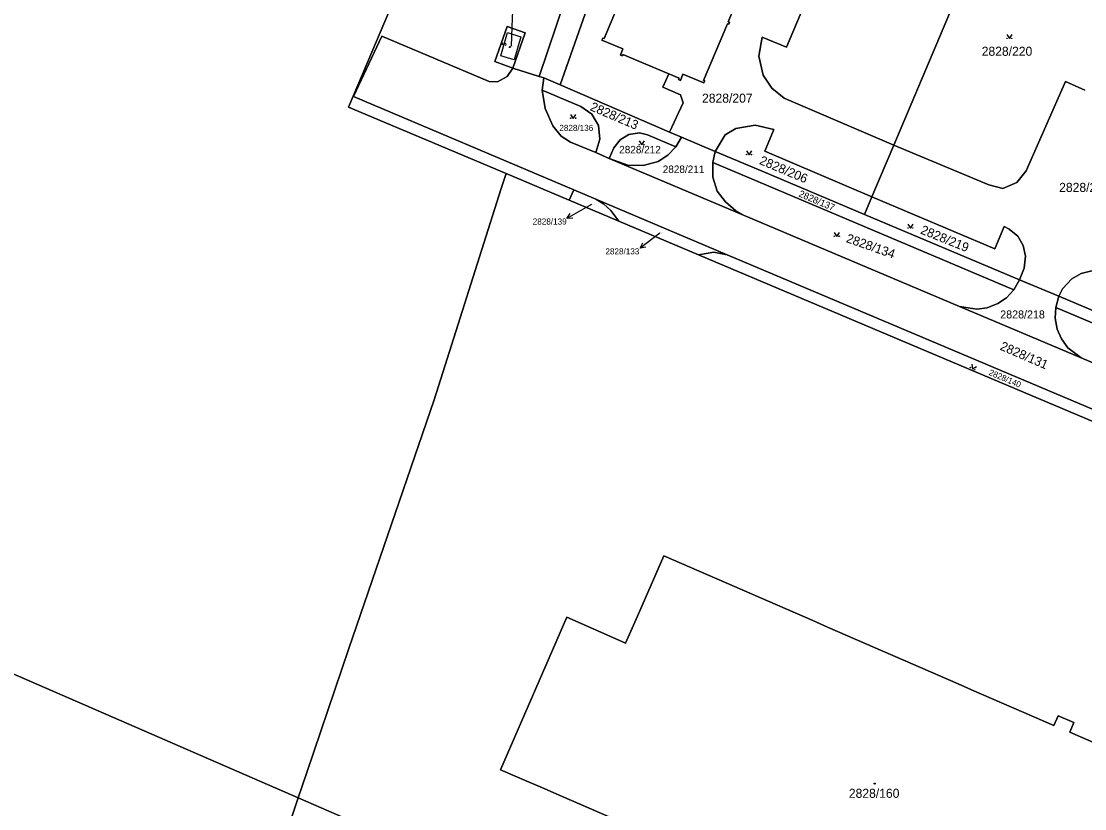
# Model space of a CAD drawing. Extents: x -596024 to -594475, y -1163820 to -1161957.
# Drawn here: x -595048.9 to -594849.5, y -1162407.1 to -1162259.6 of the extents above; entities that cross this region are included whole.
import ezdxf

# ---------------------------------------------------------------- set-up
doc = ezdxf.new("R2010")
doc.units = 0
for name, color, linetype in [('Level 1', 7, 'Continuous'), ('Level 13', 7, 'Continuous'), ('Level 3', 7, 'Continuous'), ('Level 4', 7, 'Continuous'), ('Level 5', 7, 'Continuous'), ('Level 57', 7, 'Continuous'), ('Level 60', 7, 'Continuous')]:
    doc.layers.add(name, color=color, linetype=linetype)

msp = doc.modelspace()

# ---------------------------------------------------------------- linework, layer by layer
at = {"layer": 'Level 1'}
for points in [[(-594928.84, -1162202.02), (-594951.82, -1162269.92)], [(-594928.26, -1162215.77), (-594947.86, -1162271.53)], [(-594927.51, -1162269.47), (-594936.12, -1162265.83), (-594936.21, -1162266.07), (-594936.58, -1162265.93), (-594936.09, -1162264.77), (-594940.03, -1162263.13), (-594939.88, -1162262.76), (-594939.63, -1162262.86), (-594935.17, -1162252.23), (-594935.41, -1162252.14), (-594935.26, -1162251.77), (-594934.96, -1162251.89), (-594927.57, -1162234.26), (-594922.94, -1162223.2), (-594904.33, -1162230.99)], [(-594885.3, -1162282.79), (-594905.87, -1162274.01), (-594908.17, -1162272.14), (-594909.83, -1162269.68), (-594910.63, -1162266.13), (-594909.99, -1162262.55), (-594905.4, -1162264.47), (-594891.95, -1162232.5), (-594903.1, -1162228.05), (-594904.33, -1162230.99)], [(-594904.33, -1162230.99), (-594908.95, -1162242.03), (-594916.35, -1162259.7), (-594916.11, -1162259.8), (-594916.27, -1162260.17), (-594916.51, -1162260.06), (-594921.01, -1162270.67), (-594920.77, -1162270.77), (-594920.93, -1162271.14), (-594924.86, -1162269.5), (-594925.32, -1162270.67), (-594925.69, -1162270.51), (-594925.58, -1162270.28), (-594927.51, -1162269.47)], [(-594885.3, -1162282.79), (-594868.17, -1162242.29)], [(-594958, -1162288.15), (-594987.53, -1162275.68), (-594977.25, -1162251.35)], [(-594956.74, -1162268.37), (-594960.13, -1162267.17), (-594957.8, -1162260.57), (-594954.41, -1162261.77), (-594956.74, -1162268.37)], [(-594945.31, -1162291.19), (-594986.6, -1162273.69), (-594981.31, -1162262.37), (-594961.15, -1162270.89), (-594959.59, -1162270.95), (-594957.79, -1162269.98), (-594956.74, -1162268.37)], [(-594956.74, -1162268.37), (-594951.82, -1162269.92)], [(-594927.34, -1162280.38), (-594924.79, -1162274.87), (-594925.29, -1162273.39), (-594928.64, -1162271.93), (-594927.51, -1162269.47)], [(-594951.82, -1162269.92), (-594950.9, -1162270.21)], [(-594950.9, -1162270.21), (-594951.24, -1162272.52)], [(-594950.9, -1162270.21), (-594947.86, -1162271.53)], [(-594947.86, -1162271.53), (-594930.7, -1162278.96), (-594927.34, -1162280.38)], [(-594885.3, -1162282.79), (-594867.51, -1162290.26), (-594864.86, -1162290.92), (-594862.22, -1162289.83), (-594860.52, -1162287.62), (-594853.15, -1162270.88), (-594849.48, -1162272.49)], [(-594941.2, -1162284.22), (-594940.45, -1162281.66), (-594940.69, -1162279.15), (-594941.94, -1162277), (-594943.99, -1162275.58), (-594951.24, -1162272.52)], [(-594951.24, -1162272.52), (-594950.7, -1162275.97), (-594949.23, -1162279.19), (-594947.66, -1162281.16), (-594945.95, -1162282.24), (-594941.2, -1162284.22)], [(-594918.79, -1162283.99), (-594916.92, -1162280.89), (-594914.9, -1162279.67), (-594911.32, -1162279.06), (-594907.78, -1162279.86), (-594909.47, -1162283.93), (-594889.41, -1162292.51)], [(-594938.65, -1162285.3), (-594937.79, -1162283.3), (-594936.6, -1162281.81), (-594934.97, -1162280.79), (-594932.97, -1162280.53), (-594931.48, -1162280.88), (-594926.2, -1162283.11)], [(-594927.34, -1162280.38), (-594925.13, -1162281.31)], [(-594925.13, -1162281.31), (-594926.2, -1162283.11)], [(-594925.13, -1162281.31), (-594918.79, -1162283.99)], [(-594926.2, -1162283.11), (-594927.71, -1162284.68), (-594929.52, -1162285.89), (-594932.3, -1162286.63), (-594935.18, -1162286.58), (-594938.65, -1162285.3)], [(-594889.41, -1162292.51), (-594885.3, -1162282.79)], [(-594941.2, -1162284.22), (-594938.65, -1162285.3)], [(-594938.65, -1162285.3), (-594913.52, -1162295.94)], [(-594918.79, -1162283.99), (-594919.25, -1162286.05)], [(-594918.79, -1162283.99), (-594909.99, -1162287.71), (-594890.79, -1162295.8)], [(-594919.25, -1162286.05), (-594919.23, -1162288.8), (-594918.44, -1162291.45), (-594916.85, -1162293.45), (-594914.93, -1162295.14), (-594913.52, -1162295.94)], [(-594862.82, -1162309.89), (-594910.79, -1162289.62), (-594919.25, -1162286.05)], [(-594996.96, -1162405.12), (-594995.35, -1162400.36), (-594987.48, -1162377.12), (-594979.52, -1162353.85), (-594971.51, -1162330.56), (-594958.93, -1162290.91), (-594958, -1162288.15)], [(-594958, -1162288.15), (-594946.17, -1162293.14)], [(-594946.17, -1162293.14), (-594945.31, -1162291.19)], [(-594941.15, -1162292.94), (-594945.31, -1162291.19)], [(-594946.17, -1162293.14), (-594936.85, -1162297.08)], [(-594936.85, -1162297.08), (-594938.34, -1162295.08), (-594939.76, -1162293.81), (-594941.15, -1162292.94)], [(-594916.56, -1162303.36), (-594941.15, -1162292.94)], [(-594890.79, -1162295.8), (-594889.41, -1162292.51)], [(-594861.72, -1162308.04), (-594860.9, -1162305.87), (-594860.59, -1162303.6), (-594861.06, -1162301.6), (-594862.08, -1162299.89), (-594863.71, -1162298.53), (-594864.63, -1162298.07), (-594866.37, -1162302.22), (-594889.41, -1162292.51)], [(-594815.54, -1162294.21), (-594814.18, -1162295.74), (-594814.16, -1162297.59), (-594818.13, -1162306.56), (-594819.84, -1162308.09), (-594821.5, -1162308.69), (-594823.27, -1162309.05), (-594824.81, -1162308.95), (-594816.8, -1162312.43), (-594821.23, -1162322.49), (-594846.15, -1162311.6), (-594844.17, -1162307.04), (-594846.11, -1162306.5), (-594848.19, -1162306.39), (-594850.17, -1162306.87), (-594851.94, -1162307.88), (-594853.68, -1162309.72), (-594854.4, -1162311.13)], [(-594936.85, -1162297.08), (-594921.93, -1162303.38)], [(-594913.52, -1162295.94), (-594872.98, -1162313.07)], [(-594861.72, -1162308.04), (-594890.79, -1162295.8)], [(-594916.56, -1162303.36), (-594919.04, -1162302.88), (-594921.93, -1162303.38)], [(-594921.93, -1162303.38), (-594761.72, -1162371.02)], [(-594756.95, -1162373.15), (-594758.83, -1162370.77), (-594761.28, -1162369.01), (-594817.02, -1162345.4), (-594916.56, -1162303.36)], [(-594996.96, -1162405.12), (-595059.52, -1162377.94), (-595070.96, -1162372.97), (-595103.12, -1162359), (-595144.9, -1162340.85), (-595179.27, -1162325.92), (-595209.84, -1162312.64), (-595223.01, -1162306.92)], [(-594862.82, -1162309.89), (-594861.72, -1162308.04)], [(-594854.4, -1162311.13), (-594861.72, -1162308.04)], [(-594872.98, -1162313.07), (-594869.73, -1162313.57), (-594867.79, -1162313.27), (-594865.82, -1162312.48), (-594864.18, -1162311.39), (-594862.82, -1162309.89)], [(-594854.95, -1162313.21), (-594854.4, -1162311.13)], [(-594821.58, -1162324.95), (-594854.4, -1162311.13)], [(-594872.98, -1162313.07), (-594850.21, -1162322.69)], [(-594850.21, -1162322.69), (-594852.66, -1162320.76), (-594853.89, -1162319.13), (-594854.7, -1162317.26), (-594855.06, -1162315.24), (-594854.95, -1162313.21)], [(-594854.95, -1162313.21), (-594810.84, -1162331.85)], [(-594850.21, -1162322.69), (-594817.85, -1162336.36)], [(-594831.59, -1162455.14), (-594949.03, -1162404.17), (-594950.3, -1162403.62), (-594955.89, -1162401.2), (-594959.04, -1162399.83), (-594946.62, -1162371.28), (-594937.98, -1162375.08), (-594935.59, -1162376.13), (-594933.36, -1162371.05), (-594928.42, -1162359.78), (-594900.51, -1162371.9), (-594897.76, -1162373.1), (-594873.26, -1162383.74), (-594870.72, -1162384.85), (-594855.33, -1162391.53), (-594854.47, -1162389.72), (-594851.56, -1162390.99), (-594852.3, -1162392.77), (-594823.26, -1162405.49), (-594823.93, -1162407.04), (-594827.55, -1162415.46)], [(-594996.96, -1162405.12), (-595003.2, -1162423.54), (-595011.25, -1162446.58), (-595019.37, -1162469.64), (-595021.91, -1162477.59), (-595014.66, -1162477.2), (-595009.74, -1162476.96), (-595003.68, -1162483.88), (-594998.47, -1162495.55), (-594992.61, -1162518.86)], [(-594996.96, -1162405.12), (-594952.46, -1162424.45)]]:
    msp.add_lwpolyline(points, dxfattribs=at)
at = {"layer": 'Level 13'}
for centre, start, end in [((-594958.56, -1162263.85), 110.9761, 343.0741), ((-594958.2, -1162263.95), 290.7616, 163.3516)]:
    msp.add_arc(centre, 0.184, start, end, dxfattribs=at)
at = {"layer": 'Level 3'}
msp.add_lwpolyline([(-594959.02, -1162266.08), (-594957.74, -1162261.73), (-594955.27, -1162262.51), (-594956.52, -1162266.81), (-594959.02, -1162266.08)], dxfattribs=at)
at = {"layer": 'Level 5'}
for points in [[(-594864.14, -1162262.1), (-594863.64, -1162262.85), (-594863.14, -1162262.1)], [(-594945.93, -1162277.06), (-594945.43, -1162277.81), (-594944.93, -1162277.06)], [(-594933.08, -1162282.02), (-594932.58, -1162282.77), (-594932.08, -1162282.02)], [(-594912.95, -1162283.88), (-594912.45, -1162284.63), (-594911.95, -1162283.88)], [(-594896.51, -1162299.18), (-594896.01, -1162299.93), (-594895.51, -1162299.18)], [(-594882.7, -1162297.64), (-594882.2, -1162298.39), (-594881.7, -1162297.64)], [(-594870.68, -1162323.83), (-594870.56, -1162324.72), (-594869.78, -1162324.26)]]:
    msp.add_lwpolyline(points, dxfattribs=at)
for centre, radius in [((-594864.09, -1162262.8), 0.05), ((-594863.19, -1162262.8), 0.05), ((-594957.31, -1162264.44), 0.09), ((-594957.31, -1162264.44), 0.0521), ((-594945.88, -1162277.76), 0.05), ((-594944.98, -1162277.76), 0.05), ((-594933.03, -1162282.72), 0.05), ((-594932.13, -1162282.72), 0.05), ((-594912.9, -1162284.58), 0.05), ((-594912, -1162284.58), 0.05), ((-594882.65, -1162298.34), 0.05), ((-594881.75, -1162298.34), 0.05), ((-594896.46, -1162299.88), 0.05), ((-594895.56, -1162299.88), 0.05), ((-594870.94, -1162324.48), 0.05), ((-594870.13, -1162324.87), 0.05), ((-594888.9, -1162402.42), 0.09), ((-594888.9, -1162402.42), 0.0521)]:
    msp.add_circle(centre, radius, dxfattribs=at)
at = {"layer": 'Level 57'}
for p, q in [((-594956.85, -1162260.62), (-594956.73, -1162257.62)), ((-594956.99, -1162264.29), (-594956.85, -1162260.62)), ((-594944, -1162295.07), (-594946.61, -1162296.55)), ((-594941.99, -1162293.92), (-594944, -1162295.07)), ((-594929.16, -1162299.33), (-594930.49, -1162300.33)), ((-594930.49, -1162300.33), (-594932.88, -1162302.14))]:
    msp.add_line(p, q, dxfattribs=at)
for points in [[(-594945.49, -1162296.49), (-594946.61, -1162296.55), (-594945.99, -1162295.62)], [(-594931.78, -1162301.94), (-594932.88, -1162302.14), (-594932.38, -1162301.14)]]:
    msp.add_lwpolyline(points, dxfattribs=at)
at = {"layer": 'Level 60'}
for points in [[(-594951.82, -1162269.92), (-594928.84, -1162202.02), (-594906.04, -1162139.82), (-594901.81, -1162141.59), (-594914.71, -1162178.11), (-594916.76, -1162183.81), (-594928.26, -1162215.77), (-594947.86, -1162271.53), (-594950.9, -1162270.21)], [(-594995.35, -1162400.36), (-594996.96, -1162405.12), (-595059.52, -1162377.94), (-595070.96, -1162372.97), (-595103.12, -1162359), (-595144.9, -1162340.85), (-595179.27, -1162325.92), (-595209.84, -1162312.64), (-595223.01, -1162306.92), (-595202.13, -1162290.51), (-595153.63, -1162252.41), (-595099, -1162209.49), (-595063.61, -1162181.68), (-595043.64, -1162188.74), (-595010.66, -1162200.4), (-595002.31, -1162203.35), (-595014.61, -1162238.14), (-594977.25, -1162251.35), (-594987.53, -1162275.68), (-594958, -1162288.15), (-594958.93, -1162290.91), (-594971.51, -1162330.56), (-594979.52, -1162353.85), (-594987.48, -1162377.12)], [(-594960.13, -1162267.17), (-594957.8, -1162260.57), (-594954.41, -1162261.77), (-594956.74, -1162268.37)], [(-594937.79, -1162283.3), (-594938.65, -1162285.3), (-594941.2, -1162284.22), (-594940.45, -1162281.66), (-594940.69, -1162279.15), (-594941.94, -1162277), (-594943.99, -1162275.58), (-594951.24, -1162272.52), (-594950.9, -1162270.21), (-594947.86, -1162271.53), (-594930.7, -1162278.96), (-594927.34, -1162280.38), (-594925.13, -1162281.31), (-594926.2, -1162283.11), (-594931.48, -1162280.88), (-594932.97, -1162280.53), (-594934.97, -1162280.79), (-594936.6, -1162281.81)], [(-594950.7, -1162275.97), (-594951.24, -1162272.52), (-594943.99, -1162275.58), (-594941.94, -1162277), (-594940.69, -1162279.15), (-594940.45, -1162281.66), (-594941.2, -1162284.22), (-594945.95, -1162282.24), (-594947.66, -1162281.16), (-594949.23, -1162279.19)], [(-594909.99, -1162287.71), (-594918.79, -1162283.99), (-594916.92, -1162280.89), (-594914.9, -1162279.67), (-594911.32, -1162279.06), (-594907.78, -1162279.86), (-594909.47, -1162283.93), (-594889.41, -1162292.51), (-594890.79, -1162295.8)], [(-594926.2, -1162283.11), (-594927.71, -1162284.68), (-594929.52, -1162285.89), (-594932.3, -1162286.63), (-594935.18, -1162286.58), (-594938.65, -1162285.3), (-594937.79, -1162283.3), (-594936.6, -1162281.81), (-594934.97, -1162280.79), (-594932.97, -1162280.53), (-594931.48, -1162280.88)], [(-594938.65, -1162285.3), (-594935.18, -1162286.58), (-594932.3, -1162286.63), (-594929.52, -1162285.89), (-594927.71, -1162284.68), (-594926.2, -1162283.11), (-594925.13, -1162281.31), (-594918.79, -1162283.99), (-594919.25, -1162286.05), (-594919.23, -1162288.8), (-594918.44, -1162291.45), (-594916.85, -1162293.45), (-594914.93, -1162295.14), (-594913.52, -1162295.94)], [(-594919.25, -1162286.05), (-594918.79, -1162283.99), (-594909.99, -1162287.71), (-594890.79, -1162295.8), (-594861.72, -1162308.04), (-594862.82, -1162309.89), (-594910.79, -1162289.62)], [(-594913.52, -1162295.94), (-594914.93, -1162295.14), (-594916.85, -1162293.45), (-594918.44, -1162291.45), (-594919.23, -1162288.8), (-594919.25, -1162286.05), (-594910.79, -1162289.62), (-594862.82, -1162309.89), (-594864.18, -1162311.39), (-594865.82, -1162312.48), (-594867.79, -1162313.27), (-594869.73, -1162313.57), (-594872.98, -1162313.07)], [(-594996.96, -1162405.12), (-594995.35, -1162400.36), (-594987.48, -1162377.12), (-594979.52, -1162353.85), (-594971.51, -1162330.56), (-594958.93, -1162290.91), (-594958, -1162288.15), (-594946.17, -1162293.14), (-594936.85, -1162297.08), (-594921.93, -1162303.38), (-594761.72, -1162371.02), (-594811.37, -1162485.74), (-594952.46, -1162424.45)], [(-594938.34, -1162295.08), (-594936.85, -1162297.08), (-594946.17, -1162293.14), (-594945.31, -1162291.19), (-594941.15, -1162292.94), (-594939.76, -1162293.81)], [(-594916.56, -1162303.36), (-594919.04, -1162302.88), (-594921.93, -1162303.38), (-594936.85, -1162297.08), (-594938.34, -1162295.08), (-594939.76, -1162293.81), (-594941.15, -1162292.94)], [(-594890.79, -1162295.8), (-594889.41, -1162292.51), (-594866.37, -1162302.22), (-594864.63, -1162298.07), (-594863.71, -1162298.53), (-594862.08, -1162299.89), (-594861.06, -1162301.6), (-594860.59, -1162303.6), (-594860.9, -1162305.87), (-594861.72, -1162308.04)], [(-594758.83, -1162370.77), (-594756.95, -1162373.15), (-594761.72, -1162371.02), (-594921.93, -1162303.38), (-594919.04, -1162302.88), (-594916.56, -1162303.36), (-594817.02, -1162345.4), (-594761.28, -1162369.01)], [(-594850.21, -1162322.69), (-594872.98, -1162313.07), (-594869.73, -1162313.57), (-594867.79, -1162313.27), (-594865.82, -1162312.48), (-594864.18, -1162311.39), (-594862.82, -1162309.89), (-594861.72, -1162308.04), (-594854.4, -1162311.13), (-594854.95, -1162313.21), (-594855.06, -1162315.24), (-594854.7, -1162317.26), (-594853.89, -1162319.13), (-594852.66, -1162320.76)], [(-594810.84, -1162331.85), (-594854.95, -1162313.21), (-594854.4, -1162311.13), (-594821.58, -1162324.95), (-594810.1, -1162329.79)], [(-594854.95, -1162313.21), (-594810.84, -1162331.85), (-594811.54, -1162333.54), (-594812.31, -1162334.87), (-594813.9, -1162336.16), (-594815.86, -1162336.68), (-594817.85, -1162336.36), (-594850.21, -1162322.69), (-594852.66, -1162320.76), (-594853.89, -1162319.13), (-594854.7, -1162317.26), (-594855.06, -1162315.24)], [(-595003.2, -1162423.54), (-594996.96, -1162405.12), (-594952.46, -1162424.45), (-594992.61, -1162518.86), (-594998.47, -1162495.55), (-595003.68, -1162483.88), (-595009.74, -1162476.96), (-595014.66, -1162477.2), (-595021.91, -1162477.59), (-595019.37, -1162469.64), (-595011.25, -1162446.58)]]:
    msp.add_lwpolyline(points, close=True, dxfattribs=at)
for points in [[(-594928.84, -1162202.02), (-594951.82, -1162269.92), (-594956.74, -1162268.37), (-594954.41, -1162261.77), (-594957.8, -1162260.57), (-594960.13, -1162267.17), (-594956.74, -1162268.37), (-594957.79, -1162269.98), (-594959.59, -1162270.95), (-594961.15, -1162270.89), (-594981.31, -1162262.37), (-594986.6, -1162273.69), (-594945.31, -1162291.19), (-594946.17, -1162293.14), (-594958, -1162288.15), (-594987.53, -1162275.68), (-594977.25, -1162251.35)], [(-594935.17, -1162252.23), (-594939.63, -1162262.86), (-594939.88, -1162262.76), (-594940.03, -1162263.13), (-594936.09, -1162264.77), (-594936.58, -1162265.93), (-594936.21, -1162266.07), (-594936.12, -1162265.83), (-594927.51, -1162269.47), (-594928.64, -1162271.93), (-594925.29, -1162273.39), (-594924.79, -1162274.87), (-594927.34, -1162280.38), (-594930.7, -1162278.96), (-594947.86, -1162271.53), (-594928.26, -1162215.77)], [(-594891.95, -1162232.5), (-594905.4, -1162264.47), (-594909.99, -1162262.55), (-594910.63, -1162266.13), (-594909.83, -1162269.68), (-594908.17, -1162272.14), (-594905.87, -1162274.01), (-594885.3, -1162282.79), (-594889.41, -1162292.51), (-594909.47, -1162283.93), (-594907.78, -1162279.86), (-594911.32, -1162279.06), (-594914.9, -1162279.67), (-594916.92, -1162280.89), (-594918.79, -1162283.99), (-594925.13, -1162281.31), (-594927.34, -1162280.38), (-594924.79, -1162274.87), (-594925.29, -1162273.39), (-594928.64, -1162271.93), (-594927.51, -1162269.47), (-594925.58, -1162270.28), (-594925.69, -1162270.51), (-594925.32, -1162270.67), (-594924.86, -1162269.5), (-594920.93, -1162271.14), (-594920.77, -1162270.77), (-594921.01, -1162270.67), (-594916.51, -1162260.06), (-594916.27, -1162260.17), (-594916.11, -1162259.8), (-594916.35, -1162259.7), (-594908.95, -1162242.03)], [(-594868.17, -1162242.29), (-594885.3, -1162282.79), (-594905.87, -1162274.01), (-594908.17, -1162272.14), (-594909.83, -1162269.68), (-594910.63, -1162266.13), (-594909.99, -1162262.55), (-594905.4, -1162264.47), (-594891.95, -1162232.5)], [(-594908.95, -1162242.03), (-594916.35, -1162259.7), (-594916.11, -1162259.8), (-594916.27, -1162260.17), (-594916.51, -1162260.06), (-594921.01, -1162270.67), (-594920.77, -1162270.77), (-594920.93, -1162271.14), (-594924.86, -1162269.5), (-594925.32, -1162270.67), (-594925.69, -1162270.51), (-594925.58, -1162270.28), (-594927.51, -1162269.47), (-594936.12, -1162265.83), (-594936.21, -1162266.07), (-594936.58, -1162265.93), (-594936.09, -1162264.77), (-594940.03, -1162263.13), (-594939.88, -1162262.76), (-594939.63, -1162262.86), (-594935.17, -1162252.23)], [(-594849.48, -1162272.49), (-594853.15, -1162270.88), (-594860.52, -1162287.62), (-594862.22, -1162289.83), (-594864.86, -1162290.92), (-594867.51, -1162290.26), (-594885.3, -1162282.79), (-594868.17, -1162242.29), (-594847.4, -1162251.46)], [(-594817.02, -1162345.4), (-594916.56, -1162303.36), (-594941.15, -1162292.94), (-594945.31, -1162291.19), (-594986.6, -1162273.69), (-594981.31, -1162262.37), (-594961.15, -1162270.89), (-594959.59, -1162270.95), (-594957.79, -1162269.98), (-594956.74, -1162268.37), (-594951.82, -1162269.92), (-594950.9, -1162270.21), (-594951.24, -1162272.52), (-594950.7, -1162275.97), (-594949.23, -1162279.19), (-594947.66, -1162281.16), (-594945.95, -1162282.24), (-594941.2, -1162284.22), (-594938.65, -1162285.3), (-594913.52, -1162295.94), (-594872.98, -1162313.07), (-594850.21, -1162322.69), (-594817.85, -1162336.36)], [(-594848.19, -1162306.39), (-594850.17, -1162306.87), (-594851.94, -1162307.88), (-594853.68, -1162309.72), (-594854.4, -1162311.13), (-594861.72, -1162308.04), (-594860.9, -1162305.87), (-594860.59, -1162303.6), (-594861.06, -1162301.6), (-594862.08, -1162299.89), (-594863.71, -1162298.53), (-594864.63, -1162298.07), (-594866.37, -1162302.22), (-594889.41, -1162292.51), (-594885.3, -1162282.79), (-594867.51, -1162290.26), (-594864.86, -1162290.92), (-594862.22, -1162289.83), (-594860.52, -1162287.62), (-594853.15, -1162270.88), (-594849.48, -1162272.49)], [(-594821.58, -1162324.95), (-594854.4, -1162311.13), (-594853.68, -1162309.72), (-594851.94, -1162307.88), (-594850.17, -1162306.87), (-594848.19, -1162306.39)], [(-594827.55, -1162415.46), (-594823.93, -1162407.04), (-594823.26, -1162405.49), (-594852.3, -1162392.77), (-594851.56, -1162390.99), (-594854.47, -1162389.72), (-594855.33, -1162391.53), (-594870.72, -1162384.85), (-594873.26, -1162383.74), (-594897.76, -1162373.1), (-594900.51, -1162371.9), (-594928.42, -1162359.78), (-594933.36, -1162371.05), (-594935.59, -1162376.13), (-594937.98, -1162375.08), (-594946.62, -1162371.28), (-594959.04, -1162399.83), (-594955.89, -1162401.2), (-594950.3, -1162403.62), (-594949.03, -1162404.17), (-594831.59, -1162455.14)], [(-594831.59, -1162455.14), (-594949.03, -1162404.17), (-594950.3, -1162403.62), (-594955.89, -1162401.2), (-594959.04, -1162399.83), (-594946.62, -1162371.28), (-594937.98, -1162375.08), (-594935.59, -1162376.13), (-594933.36, -1162371.05), (-594928.42, -1162359.78), (-594900.51, -1162371.9), (-594897.76, -1162373.1), (-594873.26, -1162383.74), (-594870.72, -1162384.85), (-594855.33, -1162391.53), (-594854.47, -1162389.72), (-594851.56, -1162390.99), (-594852.3, -1162392.77), (-594823.26, -1162405.49), (-594823.93, -1162407.04), (-594827.55, -1162415.46)], [(-595059.52, -1162377.94), (-594996.96, -1162405.12), (-595003.2, -1162423.54), (-595011.25, -1162446.58), (-595019.37, -1162469.64), (-595021.91, -1162477.59), (-595014.66, -1162477.2), (-595009.74, -1162476.96), (-595003.68, -1162483.88), (-594998.47, -1162495.55), (-594992.61, -1162518.86), (-594999.13, -1162534.19), (-595047.84, -1162648.63), (-595048.56, -1162650.34), (-595053.16, -1162646.51)]]:
    msp.add_lwpolyline(points, dxfattribs=at)

# ---------------------------------------------------------------- texts
at = {"layer": 'Level 4'}
for s, height, p in [('2826/2', 0.1, (-594956.99, -1162264.29)), ('2828/220', 1.7, (-594868.83, -1162266.07)), ('2828/207', 1.7, (-594921.27, -1162274.86)), ('2828/136', 1.14, (-594948.02, -1162280.15)), ('2828/212', 1.4, (-594936.8, -1162284.35)), ('2828/211', 1.4, (-594928.64, -1162288.03)), ('2828/205', 1.7, (-594854.31, -1162291.58)), ('2828/139', 0.1, (-594941.99, -1162293.92)), ('2828/133', 0.1, (-594929.16, -1162299.33)), ('2828/218', 1.5, (-594865.36, -1162315.28)), ('2828/160', 1.7, (-594893.74, -1162405.1))]:
    msp.add_text(s, height=height, dxfattribs=at).set_placement(p)
for s, height, rotation, p in [('2828/213', 1.7, 336.9098, (-594942.39, -1162276.23)), ('2828/206', 1.7, 337.1517, (-594910.65, -1162286.3)), ('2828/137', 1.28, 336.8014, (-594903.27, -1162292.38)), ('2828/134', 1.7, 340.7019, (-594894.38, -1162300.95)), ('2828/219', 1.7, 337.942, (-594880.45, -1162299.32)), ('2828/131', 1.7, 336.5682, (-594865.54, -1162321.08)), ('2828/140', 1.14, 337.0505, (-594867.61, -1162325.82))]:
    msp.add_text(s, height=height, rotation=rotation, dxfattribs=at).set_placement(p)
at = {"layer": 'Level 57'}
for s, p in [('2828/139', (-594953.01, -1162297.69)), ('2828/133', (-594939.38, -1162303.28))]:
    msp.add_text(s, height=1.14, dxfattribs=at).set_placement(p)

doc.saveas('drawing.dxf')
